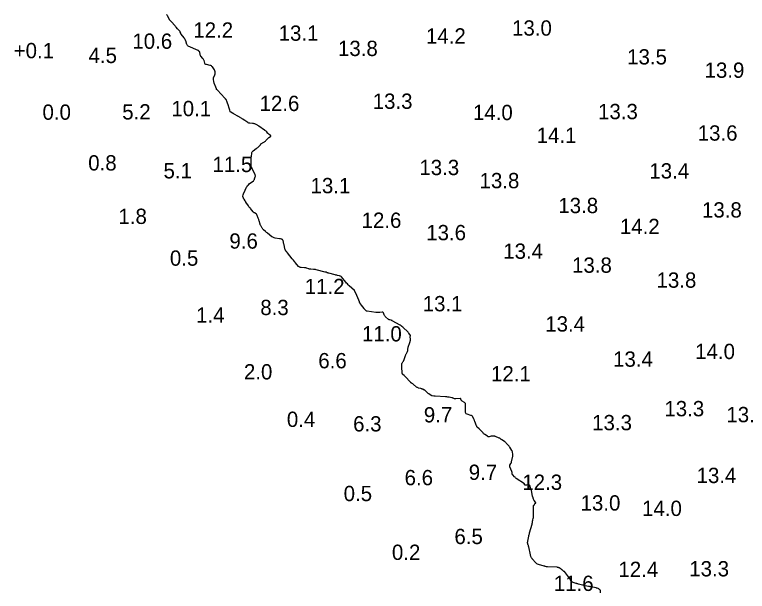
# Model space of a CAD drawing. Extents: x 815352 to 820877, y 582403 to 597439.
# Drawn here: x 818484.7 to 818724.3, y 594609.3 to 594797.8 of the extents above; entities that cross this region are included whole.
import ezdxf

# ---------------------------------------------------------------- set-up
doc = ezdxf.new("R2010")
doc.units = 0
doc.layers.add('V-CONT-EL12', color=7, linetype='Continuous')
doc.layers.add('V-TOPO-SOUN', color=7, linetype='Continuous')

msp = doc.modelspace()

# ---------------------------------------------------------------- linework, layer by layer
at = {"layer": 'V-CONT-EL12'}
msp.add_lwpolyline([(818676.36, 594608.86), (818676.35, 594609.41), (818676.34, 594609.51), (818676.31, 594609.6), (818676.26, 594609.68), (818676.19, 594609.75), (818675.86, 594610.06), (818675.79, 594610.11), (818675.72, 594610.16), (818675.64, 594610.2), (818675.56, 594610.23), (818675.23, 594610.35), (818675.14, 594610.37), (818675.06, 594610.4), (818674.97, 594610.42), (818674.88, 594610.44), (818673.22, 594610.76), (818673.15, 594610.77), (818673.08, 594610.79), (818673.02, 594610.8), (818672.95, 594610.82), (818672.67, 594610.89), (818672.61, 594610.91), (818672.54, 594610.93), (818672.47, 594610.94), (818672.4, 594610.96), (818671.25, 594611.18), (818671.03, 594611.22), (818670.82, 594611.27), (818670.6, 594611.32), (818670.39, 594611.37), (818669.09, 594611.69), (818668.9, 594611.74), (818668.72, 594611.79), (818668.53, 594611.85), (818668.35, 594611.91), (818667.36, 594612.27), (818667.31, 594612.29), (818667.26, 594612.31), (818667.21, 594612.33), (818667.17, 594612.35), (818666.97, 594612.44), (818666.93, 594612.46), (818666.89, 594612.49), (818666.85, 594612.53), (818666.82, 594612.57), (818666.63, 594612.9), (818666.59, 594612.97), (818666.54, 594613.04), (818666.5, 594613.11), (818666.45, 594613.18), (818664.52, 594615.77), (818664.51, 594615.78), (818664.5, 594615.79), (818664.49, 594615.8), (818664.47, 594615.81), (818664.4, 594615.83), (818664.38, 594615.84), (818664.37, 594615.85), (818664.35, 594615.86), (818664.34, 594615.87), (818663.8, 594616.34), (818663.7, 594616.42), (818663.6, 594616.49), (818663.5, 594616.56), (818663.4, 594616.63), (818662.81, 594616.98), (818662.79, 594617), (818662.76, 594617.02), (818662.73, 594617.03), (818662.7, 594617.05), (818662.58, 594617.11), (818662.55, 594617.13), (818662.52, 594617.14), (818662.49, 594617.15), (818662.46, 594617.15), (818662.23, 594617.18), (818662.18, 594617.19), (818662.13, 594617.19), (818662.08, 594617.2), (818662.03, 594617.2), (818659, 594617.3), (818658.91, 594617.31), (818658.82, 594617.32), (818658.73, 594617.34), (818658.64, 594617.36), (818658.28, 594617.46), (818658.19, 594617.49), (818658.1, 594617.51), (818658.01, 594617.54), (818657.92, 594617.57), (818655.99, 594618.12), (818655.72, 594618.22), (818655.47, 594618.35), (818655.25, 594618.52), (818655.05, 594618.72), (818654.07, 594619.84), (818653.99, 594619.94), (818653.92, 594620.05), (818653.85, 594620.16), (818653.79, 594620.28), (818653.57, 594620.76), (818653.52, 594620.88), (818653.47, 594621), (818653.43, 594621.13), (818653.4, 594621.26), (818652.83, 594623.87), (818652.8, 594624.01), (818652.77, 594624.15), (818652.73, 594624.3), (818652.7, 594624.44), (818652.49, 594625.2), (818652.48, 594625.24), (818652.48, 594625.28), (818652.48, 594625.32), (818652.49, 594625.36), (818652.54, 594625.52), (818652.55, 594625.56), (818652.56, 594625.61), (818652.57, 594625.65), (818652.58, 594625.69), (818652.85, 594627.33), (818652.91, 594627.61), (818652.97, 594627.9), (818653.04, 594628.18), (818653.11, 594628.46), (818653.93, 594631.24), (818653.96, 594631.36), (818653.99, 594631.49), (818654.01, 594631.61), (818654.03, 594631.73), (818654.09, 594632.24), (818654.11, 594632.36), (818654.13, 594632.48), (818654.16, 594632.59), (818654.19, 594632.71), (818654.31, 594633.17), (818654.34, 594633.28), (818654.36, 594633.4), (818654.37, 594633.51), (818654.37, 594633.63), (818654.38, 594637.28), (818654.39, 594637.31), (818654.4, 594637.33), (818654.41, 594637.36), (818654.43, 594637.38), (818654.53, 594637.46), (818654.55, 594637.48), (818654.57, 594637.5), (818654.59, 594637.52), (818654.61, 594637.55), (818654.86, 594637.96), (818654.89, 594638), (818654.92, 594638.03), (818654.95, 594638.06), (818654.99, 594638.08), (818655.14, 594638.17), (818655.17, 594638.2), (818655.18, 594638.23), (818655.18, 594638.26), (818655.16, 594638.29), (818654.68, 594638.91), (818654.6, 594639.02), (818654.52, 594639.15), (818654.46, 594639.28), (818654.41, 594639.41), (818654.15, 594640.19), (818654.09, 594640.37), (818654.04, 594640.55), (818654, 594640.73), (818653.97, 594640.91), (818653.81, 594641.88), (818653.77, 594642.11), (818653.71, 594642.32), (818653.65, 594642.54), (818653.58, 594642.76), (818653.17, 594643.88), (818653.12, 594643.98), (818653.05, 594644.05), (818652.96, 594644.09), (818652.85, 594644.1), (818652.27, 594644.06), (818652.19, 594644.06), (818652.12, 594644.06), (818652.05, 594644.06), (818651.97, 594644.06), (818651.6, 594644.08), (818651.57, 594644.08), (818651.54, 594644.1), (818651.52, 594644.12), (818651.51, 594644.16), (818651.49, 594644.32), (818651.48, 594644.35), (818651.47, 594644.39), (818651.44, 594644.42), (818651.41, 594644.44), (818648.78, 594646.27), (818648.63, 594646.38), (818648.49, 594646.49), (818648.36, 594646.61), (818648.23, 594646.74), (818647.63, 594647.37), (818647.56, 594647.45), (818647.51, 594647.53), (818647.47, 594647.63), (818647.45, 594647.73), (818647.39, 594648.15), (818647.38, 594648.25), (818647.35, 594648.35), (818647.32, 594648.45), (818647.28, 594648.55), (818646.67, 594650.02), (818646.63, 594650.16), (818646.62, 594650.29), (818646.65, 594650.43), (818646.71, 594650.56), (818647.01, 594651.08), (818647.08, 594651.21), (818647.14, 594651.35), (818647.19, 594651.49), (818647.23, 594651.64), (818647.59, 594653.54), (818647.61, 594653.69), (818647.63, 594653.85), (818647.63, 594654.01), (818647.61, 594654.16), (818647.54, 594654.79), (818647.51, 594654.95), (818647.47, 594655.1), (818647.41, 594655.24), (818647.33, 594655.38), (818646.66, 594656.43), (818646.53, 594656.61), (818646.4, 594656.79), (818646.27, 594656.96), (818646.12, 594657.12), (818645.51, 594657.79), (818645.37, 594657.93), (818645.22, 594658.06), (818645.06, 594658.18), (818644.9, 594658.29), (818644.03, 594658.82), (818643.96, 594658.87), (818643.89, 594658.92), (818643.82, 594658.97), (818643.75, 594659.02), (818643.5, 594659.25), (818643.43, 594659.3), (818643.36, 594659.35), (818643.29, 594659.39), (818643.21, 594659.43), (818642, 594659.93), (818641.89, 594659.97), (818641.77, 594660.01), (818641.65, 594660.03), (818641.53, 594660.04), (818641.05, 594660.07), (818640.93, 594660.07), (818640.81, 594660.06), (818640.69, 594660.05), (818640.57, 594660.03), (818639.88, 594659.88), (818639.73, 594659.86), (818639.58, 594659.87), (818639.44, 594659.92), (818639.31, 594660), (818638.46, 594660.61), (818638.28, 594660.74), (818638.11, 594660.89), (818637.95, 594661.05), (818637.8, 594661.22), (818637, 594662.14), (818636.9, 594662.25), (818636.79, 594662.36), (818636.69, 594662.46), (818636.57, 594662.56), (818636.12, 594662.94), (818636.01, 594663.04), (818635.92, 594663.15), (818635.85, 594663.27), (818635.78, 594663.41), (818635.22, 594664.87), (818635.14, 594665.06), (818635.06, 594665.25), (818634.97, 594665.44), (818634.88, 594665.63), (818634.51, 594666.37), (818634.4, 594666.54), (818634.27, 594666.68), (818634.11, 594666.78), (818633.93, 594666.86), (818632.67, 594667.26), (818632.43, 594667.37), (818632.26, 594667.53), (818632.16, 594667.74), (818632.13, 594668.01), (818632.17, 594670.56), (818632.16, 594670.73), (818632.1, 594670.88), (818632, 594671), (818631.85, 594671.1), (818631.05, 594671.51), (818630.97, 594671.56), (818630.9, 594671.63), (818630.84, 594671.71), (818630.79, 594671.8), (818630.65, 594672.19), (818630.6, 594672.27), (818630.54, 594672.33), (818630.46, 594672.36), (818630.37, 594672.36), (818629.04, 594672.22), (818628.92, 594672.21), (818628.8, 594672.22), (818628.69, 594672.24), (818628.58, 594672.28), (818628.15, 594672.47), (818628.04, 594672.52), (818627.93, 594672.55), (818627.81, 594672.59), (818627.7, 594672.61), (818626.8, 594672.79), (818626.7, 594672.8), (818626.6, 594672.82), (818626.51, 594672.83), (818626.41, 594672.85), (818626.02, 594672.9), (818625.92, 594672.91), (818625.82, 594672.92), (818625.72, 594672.92), (818625.63, 594672.93), (818622.28, 594673.1), (818622.17, 594673.11), (818622.07, 594673.12), (818621.96, 594673.13), (818621.85, 594673.14), (818621.27, 594673.24), (818621.24, 594673.24), (818621.21, 594673.25), (818621.18, 594673.26), (818621.16, 594673.27), (818621.04, 594673.31), (818621.01, 594673.32), (818620.98, 594673.33), (818620.95, 594673.34), (818620.93, 594673.36), (818620.13, 594673.91), (818620, 594674), (818619.87, 594674.1), (818619.75, 594674.2), (818619.64, 594674.31), (818619.18, 594674.77), (818619.08, 594674.88), (818618.96, 594674.97), (818618.83, 594675.05), (818618.7, 594675.12), (818618.16, 594675.38), (818618.02, 594675.44), (818617.88, 594675.5), (818617.74, 594675.55), (818617.6, 594675.59), (818616.82, 594675.79), (818616.64, 594675.84), (818616.48, 594675.92), (818616.32, 594676.01), (818616.17, 594676.12), (818615.09, 594677.02), (818615.04, 594677.06), (818615, 594677.09), (818614.95, 594677.13), (818614.9, 594677.16), (818614.7, 594677.28), (818614.66, 594677.31), (818614.61, 594677.35), (818614.57, 594677.38), (818614.52, 594677.41), (818614.34, 594677.54), (818614.3, 594677.58), (818614.25, 594677.61), (818614.21, 594677.65), (818614.17, 594677.69), (818612.45, 594679.53), (818612.36, 594679.63), (818612.27, 594679.72), (818612.17, 594679.81), (818612.08, 594679.89), (818611.69, 594680.23), (818611.61, 594680.32), (818611.54, 594680.42), (818611.5, 594680.54), (818611.48, 594680.66), (818611.41, 594681.53), (818611.39, 594681.72), (818611.38, 594681.91), (818611.37, 594682.1), (818611.36, 594682.29), (818611.32, 594683.39), (818611.32, 594683.52), (818611.34, 594683.65), (818611.38, 594683.77), (818611.44, 594683.89), (818611.72, 594684.35), (818611.78, 594684.47), (818611.84, 594684.59), (818611.9, 594684.71), (818611.95, 594684.84), (818612.57, 594686.47), (818612.63, 594686.63), (818612.69, 594686.78), (818612.76, 594686.93), (818612.84, 594687.07), (818613.18, 594687.74), (818613.23, 594687.85), (818613.26, 594687.96), (818613.29, 594688.07), (818613.31, 594688.18), (818613.35, 594688.65), (818613.36, 594688.76), (818613.38, 594688.88), (818613.41, 594688.99), (818613.44, 594689.1), (818613.98, 594690.69), (818614.01, 594690.78), (818614.04, 594690.87), (818614.07, 594690.97), (818614.09, 594691.06), (818614.17, 594691.44), (818614.19, 594691.53), (818614.2, 594691.63), (818614.2, 594691.72), (818614.19, 594691.82), (818614.1, 594692.39), (818614.09, 594692.44), (818614.09, 594692.49), (818614.1, 594692.55), (818614.11, 594692.6), (818614.18, 594692.8), (818614.19, 594692.85), (818614.19, 594692.9), (818614.18, 594692.95), (818614.15, 594692.99), (818613.62, 594693.73), (818613.51, 594693.87), (818613.41, 594694), (818613.29, 594694.12), (818613.17, 594694.24), (818611.91, 594695.46), (818611.65, 594695.69), (818611.38, 594695.91), (818611.1, 594696.1), (818610.81, 594696.29), (818608.23, 594697.76), (818608.13, 594697.82), (818608.03, 594697.86), (818607.93, 594697.9), (818607.82, 594697.93), (818607.4, 594698.04), (818607.3, 594698.07), (818607.2, 594698.12), (818607.1, 594698.17), (818607.02, 594698.24), (818606.01, 594699.09), (818605.89, 594699.22), (818605.78, 594699.35), (818605.69, 594699.5), (818605.61, 594699.66), (818605.34, 594700.34), (818605.27, 594700.47), (818605.17, 594700.56), (818605.05, 594700.6), (818604.9, 594700.59), (818604.13, 594700.44), (818604.03, 594700.43), (818603.92, 594700.42), (818603.82, 594700.42), (818603.71, 594700.43), (818603.29, 594700.47), (818603.19, 594700.48), (818603.08, 594700.5), (818602.97, 594700.51), (818602.87, 594700.52), (818599.98, 594700.89), (818599.87, 594700.91), (818599.77, 594700.95), (818599.68, 594701.01), (818599.59, 594701.08), (818599.28, 594701.41), (818599.2, 594701.49), (818599.13, 594701.57), (818599.06, 594701.66), (818598.99, 594701.75), (818598.15, 594702.82), (818598.08, 594702.91), (818598.02, 594703), (818597.95, 594703.1), (818597.89, 594703.19), (818597.65, 594703.58), (818597.6, 594703.67), (818597.54, 594703.77), (818597.5, 594703.88), (818597.45, 594703.98), (818596.72, 594705.81), (818596.66, 594705.96), (818596.6, 594706.1), (818596.54, 594706.24), (818596.47, 594706.38), (818596.11, 594707.13), (818596.09, 594707.17), (818596.07, 594707.21), (818596.05, 594707.25), (818596.03, 594707.3), (818595.96, 594707.47), (818595.94, 594707.51), (818595.91, 594707.55), (818595.88, 594707.58), (818595.85, 594707.62), (818594.13, 594709.23), (818593.83, 594709.51), (818593.55, 594709.81), (818593.27, 594710.11), (818593.01, 594710.42), (818591.6, 594712.1), (818591.47, 594712.23), (818591.33, 594712.33), (818591.18, 594712.4), (818591, 594712.45), (818590.28, 594712.6), (818590.1, 594712.64), (818589.92, 594712.68), (818589.74, 594712.72), (818589.56, 594712.77), (818587.48, 594713.34), (818587.44, 594713.35), (818587.39, 594713.36), (818587.34, 594713.37), (818587.3, 594713.38), (818587.11, 594713.42), (818587.06, 594713.44), (818587.01, 594713.45), (818586.97, 594713.46), (818586.92, 594713.48), (818586.58, 594713.62), (818586.5, 594713.65), (818586.43, 594713.67), (818586.36, 594713.69), (818586.28, 594713.71), (818583.35, 594714.47), (818583.14, 594714.51), (818582.93, 594714.55), (818582.72, 594714.57), (818582.51, 594714.58), (818581.61, 594714.61), (818581.43, 594714.62), (818581.24, 594714.65), (818581.07, 594714.68), (818580.89, 594714.74), (818580.19, 594714.97), (818580.01, 594715.02), (818579.83, 594715.06), (818579.65, 594715.09), (818579.47, 594715.1), (818578.39, 594715.15), (818578.15, 594715.18), (818577.95, 594715.26), (818577.76, 594715.37), (818577.59, 594715.54), (818576.58, 594716.72), (818576.49, 594716.83), (818576.4, 594716.94), (818576.31, 594717.05), (818576.22, 594717.16), (818575.88, 594717.6), (818575.79, 594717.71), (818575.7, 594717.82), (818575.62, 594717.93), (818575.53, 594718.04), (818573.97, 594719.98), (818573.9, 594720.06), (818573.84, 594720.13), (818573.77, 594720.21), (818573.7, 594720.28), (818573.43, 594720.57), (818573.36, 594720.65), (818573.31, 594720.73), (818573.27, 594720.82), (818573.24, 594720.91), (818572.99, 594721.96), (818572.94, 594722.16), (818572.9, 594722.37), (818572.85, 594722.58), (818572.8, 594722.78), (818572.52, 594723.98), (818572.5, 594724.04), (818572.48, 594724.1), (818572.44, 594724.15), (818572.4, 594724.19), (818572.23, 594724.37), (818572.19, 594724.41), (818572.14, 594724.44), (818572.08, 594724.46), (818572.03, 594724.47), (818571.68, 594724.52), (818571.6, 594724.53), (818571.53, 594724.55), (818571.45, 594724.56), (818571.37, 594724.57), (818569.87, 594724.81), (818569.6, 594724.87), (818569.35, 594724.96), (818569.11, 594725.08), (818568.88, 594725.24), (818567.45, 594726.38), (818567.29, 594726.51), (818567.13, 594726.65), (818566.97, 594726.78), (818566.81, 594726.92), (818566.14, 594727.5), (818566, 594727.62), (818565.88, 594727.76), (818565.77, 594727.9), (818565.67, 594728.05), (818565.3, 594728.68), (818565.22, 594728.84), (818565.14, 594729), (818565.07, 594729.17), (818565.02, 594729.35), (818564.7, 594730.47), (818564.63, 594730.68), (818564.56, 594730.89), (818564.49, 594731.09), (818564.41, 594731.3), (818564.04, 594732.23), (818563.97, 594732.36), (818563.89, 594732.48), (818563.8, 594732.58), (818563.68, 594732.68), (818563.2, 594733.01), (818563.08, 594733.1), (818562.97, 594733.19), (818562.86, 594733.29), (818562.76, 594733.4), (818561.88, 594734.42), (818561.7, 594734.63), (818561.53, 594734.84), (818561.36, 594735.06), (818561.2, 594735.29), (818560.35, 594736.52), (818560.28, 594736.63), (818560.21, 594736.74), (818560.14, 594736.85), (818560.07, 594736.97), (818559.75, 594737.51), (818559.7, 594737.58), (818559.66, 594737.66), (818559.62, 594737.73), (818559.59, 594737.81), (818559.44, 594738.12), (818559.41, 594738.2), (818559.4, 594738.28), (818559.39, 594738.36), (818559.4, 594738.44), (818559.51, 594739), (818559.54, 594739.12), (818559.58, 594739.23), (818559.62, 594739.35), (818559.67, 594739.46), (818560.56, 594741.39), (818560.73, 594741.7), (818560.93, 594741.99), (818561.16, 594742.24), (818561.42, 594742.48), (818562.83, 594743.56), (818562.96, 594743.68), (818563.07, 594743.81), (818563.16, 594743.96), (818563.22, 594744.13), (818563.41, 594744.84), (818563.45, 594745.01), (818563.45, 594745.18), (818563.42, 594745.35), (818563.35, 594745.52), (818562.49, 594747.34), (818562.45, 594747.44), (818562.4, 594747.54), (818562.36, 594747.63), (818562.31, 594747.73), (818562.13, 594748.12), (818562.09, 594748.22), (818562.06, 594748.33), (818562.04, 594748.43), (818562.04, 594748.54), (818562.08, 594750.5), (818562.09, 594750.75), (818562.1, 594751), (818562.12, 594751.25), (818562.14, 594751.5), (818562.24, 594752.51), (818562.29, 594752.75), (818562.38, 594752.96), (818562.52, 594753.14), (818562.7, 594753.3), (818563.75, 594754.04), (818563.91, 594754.15), (818564.06, 594754.28), (818564.21, 594754.4), (818564.35, 594754.54), (818565.17, 594755.32), (818565.18, 594755.34), (818565.2, 594755.36), (818565.21, 594755.39), (818565.21, 594755.41), (818565.23, 594755.52), (818565.24, 594755.54), (818565.25, 594755.56), (818565.27, 594755.58), (818565.29, 594755.59), (818566.26, 594756.17), (818566.42, 594756.27), (818566.57, 594756.39), (818566.71, 594756.51), (818566.85, 594756.64), (818567.42, 594757.26), (818567.53, 594757.36), (818567.64, 594757.46), (818567.75, 594757.55), (818567.87, 594757.63), (818568.38, 594757.95), (818568.47, 594758.03), (818568.51, 594758.12), (818568.48, 594758.2), (818568.4, 594758.29), (818567.91, 594758.68), (818567.81, 594758.76), (818567.72, 594758.85), (818567.63, 594758.94), (818567.55, 594759.03), (818567.15, 594759.54), (818567.12, 594759.58), (818567.08, 594759.62), (818567.04, 594759.66), (818567, 594759.69), (818566.8, 594759.83), (818566.77, 594759.85), (818566.73, 594759.88), (818566.7, 594759.9), (818566.67, 594759.92), (818566.54, 594760.02), (818566.51, 594760.04), (818566.48, 594760.06), (818566.45, 594760.09), (818566.42, 594760.11), (818564.63, 594761.41), (818564.47, 594761.52), (818564.3, 594761.62), (818564.13, 594761.72), (818563.96, 594761.8), (818563.24, 594762.12), (818563.06, 594762.19), (818562.88, 594762.25), (818562.69, 594762.28), (818562.49, 594762.3), (818561.69, 594762.33), (818561.5, 594762.35), (818561.31, 594762.4), (818561.13, 594762.47), (818560.96, 594762.57), (818560.02, 594763.21), (818559.94, 594763.27), (818559.85, 594763.32), (818559.77, 594763.38), (818559.68, 594763.43), (818559.34, 594763.64), (818559.26, 594763.69), (818559.17, 594763.75), (818559.09, 594763.8), (818559, 594763.86), (818558.28, 594764.31), (818558.13, 594764.41), (818557.98, 594764.5), (818557.83, 594764.59), (818557.67, 594764.68), (818556.52, 594765.34), (818556.4, 594765.41), (818556.27, 594765.48), (818556.15, 594765.54), (818556.02, 594765.61), (818555.43, 594765.92), (818555.36, 594765.97), (818555.29, 594766.04), (818555.25, 594766.11), (818555.22, 594766.2), (818555.12, 594766.57), (818555.1, 594766.67), (818555.07, 594766.76), (818555.04, 594766.85), (818555.01, 594766.94), (818554.43, 594768.68), (818554.38, 594768.83), (818554.32, 594768.98), (818554.26, 594769.13), (818554.2, 594769.27), (818553.85, 594770.04), (818553.83, 594770.09), (818553.8, 594770.14), (818553.77, 594770.18), (818553.73, 594770.23), (818553.58, 594770.41), (818553.54, 594770.45), (818553.5, 594770.49), (818553.47, 594770.54), (818553.43, 594770.58), (818551.04, 594773.13), (818550.98, 594773.2), (818550.91, 594773.26), (818550.79, 594773.4), (818550.76, 594773.43), (818550.74, 594773.47), (818550.72, 594773.51), (818550.7, 594773.55), (818550.6, 594773.87), (818550.58, 594773.94), (818550.56, 594774), (818550.53, 594774.07), (818550.51, 594774.14), (818549.98, 594775.45), (818549.93, 594775.58), (818549.89, 594775.73), (818549.86, 594775.87), (818549.83, 594776.01), (818549.75, 594776.6), (818549.74, 594776.75), (818549.74, 594776.89), (818549.77, 594777.03), (818549.81, 594777.17), (818550.19, 594778.16), (818550.23, 594778.29), (818550.26, 594778.42), (818550.28, 594778.55), (818550.28, 594778.69), (818550.25, 594779.24), (818550.23, 594779.37), (818550.2, 594779.5), (818550.15, 594779.62), (818550.08, 594779.74), (818549.41, 594780.72), (818549.26, 594780.91), (818549.08, 594781.05), (818548.88, 594781.16), (818548.65, 594781.23), (818547.42, 594781.5), (818547.23, 594781.56), (818547.08, 594781.66), (818546.97, 594781.81), (818546.9, 594781.99), (818546.67, 594782.8), (818546.61, 594783), (818546.52, 594783.18), (818546.41, 594783.36), (818546.28, 594783.52), (818545.64, 594784.27), (818545.55, 594784.39), (818545.48, 594784.51), (818545.43, 594784.65), (818545.4, 594784.79), (818545.28, 594785.54), (818545.26, 594785.6), (818545.24, 594785.66), (818545.2, 594785.71), (818545.16, 594785.76), (818544.96, 594785.94), (818544.91, 594785.98), (818544.85, 594786.02), (818544.8, 594786.06), (818544.74, 594786.09), (818541.52, 594787.55), (818541.35, 594787.65), (818541.21, 594787.78), (818541.1, 594787.93), (818541.02, 594788.12), (818540.68, 594789.25), (818540.67, 594789.28), (818540.66, 594789.3), (818540.65, 594789.33), (818540.64, 594789.35), (818540.59, 594789.45), (818540.58, 594789.47), (818540.56, 594789.5), (818540.55, 594789.52), (818540.54, 594789.55), (818540.34, 594789.94), (818540.3, 594790.01), (818540.26, 594790.08), (818540.22, 594790.15), (818540.17, 594790.21), (818539.21, 594791.43), (818539.15, 594791.51), (818539.1, 594791.59), (818539.06, 594791.68), (818539.03, 594791.77), (818538.9, 594792.14), (818538.87, 594792.23), (818538.82, 594792.32), (818538.77, 594792.39), (818538.7, 594792.47), (818538.33, 594792.85), (818538.24, 594792.93), (818538.16, 594793.02), (818538.08, 594793.11), (818538, 594793.21), (818537.54, 594793.76), (818537.44, 594793.88), (818537.33, 594794), (818537.23, 594794.12), (818537.12, 594794.24), (818536.05, 594795.44), (818535.98, 594795.52), (818535.9, 594795.6), (818535.83, 594795.68), (818535.75, 594795.75), (818535.45, 594796.06), (818535.38, 594796.14), (818535.32, 594796.23), (818535.26, 594796.32), (818535.21, 594796.41), (818534.71, 594797.48), (818534.63, 594797.63), (818534.55, 594797.77), (818534.47, 594797.92)], dxfattribs=at)

# ---------------------------------------------------------------- texts
at = {"layer": 'V-TOPO-SOUN'}
for s, p in [('13.0 ', (818647.39, 594790.96)), ('12.2 ', (818543.16, 594790.3)), ('13.1 ', (818571.06, 594789.28)), ('10.6 ', (818523.23, 594786.66)), ('14.2 ', (818619.24, 594788.36)), ('13.8 ', (818590.47, 594784.3)), ('+0.1 ', (818484.41, 594783.57)), ('4.5', (818508.89, 594782)), ('13.5 ', (818685.03, 594781.54)), ('13.9 ', (818710.35, 594777.18)), ('13.3 ', (818601.82, 594767.04)), ('10.1 ', (818535.98, 594764.64)), ('12.6 ', (818564.83, 594766.32)), (' 0.0 ', (818491.98, 594763.46)), ('5.2', (818519.91, 594763.56)), ('14.0 ', (818634.6, 594763.36)), ('13.3 ', (818675.51, 594763.66)), ('14.1 ', (818655.44, 594755.92)), ('13.6 ', (818708.1, 594756.64)), ('0.8', (818508.79, 594746.89)), ('11.5 ', (818549.43, 594746.37)), ('13.3 ', (818617.08, 594745.38)), ('5.1', (818533.41, 594744.3)), ('13.4 ', (818692.28, 594744.27)), ('13.8 ', (818636.76, 594741.09)), ('13.1 ', (818581.49, 594739.45)), ('13.8 ', (818662.52, 594732.95)), ('13.8 ', (818709.5, 594731.51)), ('1.8', (818518.67, 594729.41)), ('12.6 ', (818598.19, 594728.13)), ('14.2 ', (818682.66, 594726.09)), ('13.6 ', (818619.32, 594724.09)), ('9.6', (818554.96, 594721.34)), ('13.4 ', (818644.51, 594718.02)), ('0.5', (818535.5, 594715.76)), ('13.8 ', (818667.01, 594713.46)), ('13.8 ', (818694.64, 594708.57)), ('11.2 ', (818579.61, 594706.47)), ('13.1 ', (818618.17, 594700.86)), ('8.3', (818565.06, 594699.62)), ('1.4', (818544.06, 594697.12)), ('13.4 ', (818658.25, 594694.24)), ('11.0 ', (818598.31, 594691.02)), ('14.0 ', (818707.27, 594685.25)), ('6.6', (818584.03, 594682.23)), ('13.4 ', (818680.43, 594682.75)), ('2.0', (818559.71, 594678.59)), ('12.1 ', (818640.51, 594677.96)), ('13.3 ', (818697.2, 594666.55)), ('9.7', (818618.54, 594664.54)), ('13.5 ', (818717.47, 594664.61)), ('0.4', (818573.75, 594663.07)), ('6.3', (818595.41, 594661.59)), ('13.3 ', (818673.58, 594661.99)), ('9.7', (818633.23, 594645.75)), ('13.4 ', (818707.73, 594644.73)), ('6.6', (818612.25, 594644.01)), ('12.3 ', (818650.74, 594642.5)), ('0.5', (818592.32, 594638.82)), ('13.0 ', (818669.8, 594635.74)), ('14.0 ', (818689.91, 594633.97)), ('6.5', (818628.54, 594624.78)), ('0.2', (818608.1, 594619.6)), ('12.4 ', (818682.17, 594614.02)), ('13.3 ', (818705.33, 594614.22)), ('11.6 ', (818661.05, 594609.46))]:
    msp.add_text(s, height=5, dxfattribs=at).set_placement(p)

doc.saveas('drawing.dxf')
